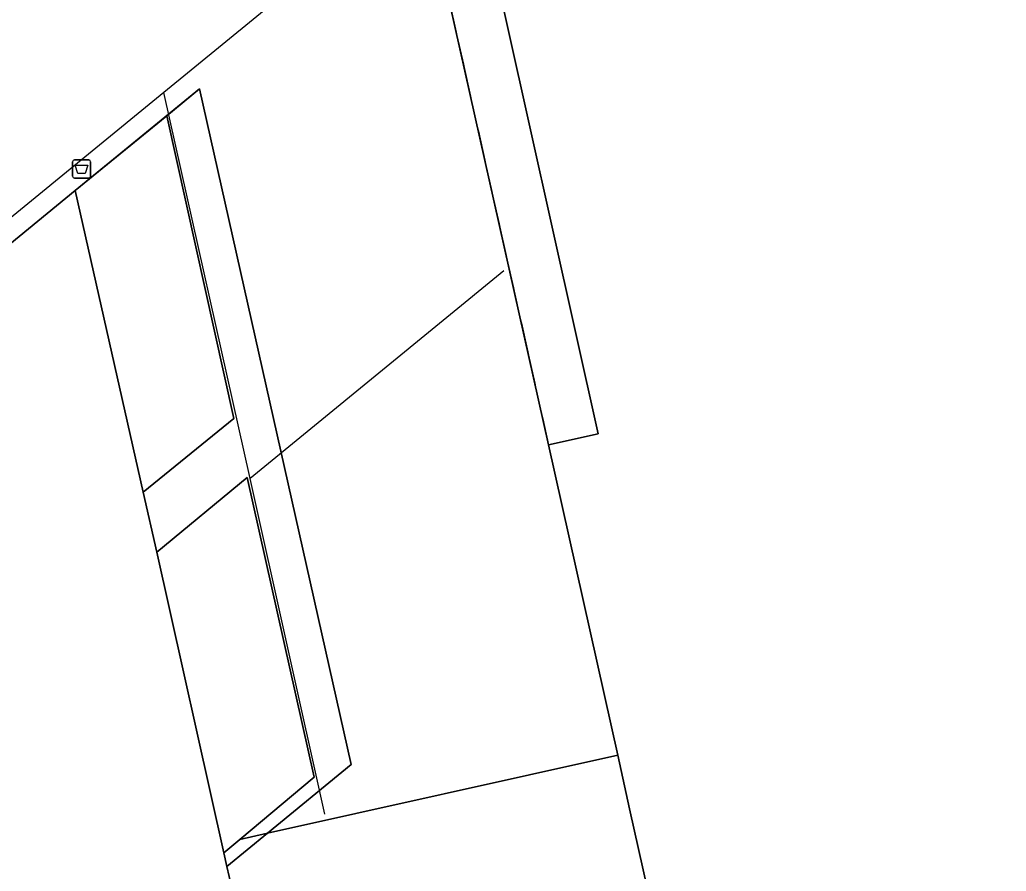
# Model space of a CAD drawing. Extents: x 160806 to 161707, y 383696 to 384148.
# Drawn here: x 161489.3 to 161543.6, y 383865.4 to 383912.2 of the extents above; entities that cross this region are included whole.
import ezdxf

# ---------------------------------------------------------------- set-up
doc = ezdxf.new("R2010")
doc.units = 0
for name, color, linetype in [('IMGEO_Afvalbak', 7, 'Continuous'), ('IMGEO_Erf', 7, 'Continuous'), ('IMGEO_Lijnafwatering', 7, 'Continuous'), ('IMGEO_Pand', 7, 'Continuous'), ('IMGEO_Pand_overbouw', 7, 'Continuous'), ('IMGEO_Rijbaan_lokaal_gesloten', 7, 'Continuous'), ('IMGEO_Voetgangersgebied_open', 7, 'Continuous'), ('IMGEO_Voetpad_open', 7, 'Continuous')]:
    doc.layers.add(name, color=color, linetype=linetype)

msp = doc.modelspace()

# ---------------------------------------------------------------- linework, layer by layer
at = {"layer": 'IMGEO_Afvalbak'}
for p, q in [((161492.238, 383903.599), (161492.238, 383904.399)), ((161492.238, 383904.399), (161492.238, 383903.599)), ((161492.338, 383904.499), (161493.128, 383904.499)), ((161493.128, 383904.499), (161492.338, 383904.499)), ((161493.228, 383904.399), (161493.228, 383903.599)), ((161493.228, 383903.599), (161493.228, 383904.399)), ((161493.128, 383903.499), (161492.338, 383903.499)), ((161492.338, 383903.499), (161493.128, 383903.499))]:
    msp.add_line(p, q, dxfattribs=at)
msp.add_lwpolyline([(161492.381, 383904.213), (161493.085, 383904.213), (161492.936, 383903.743), (161492.53, 383903.743), (161492.381, 383904.213)], dxfattribs=at)
for centre, start, end in [((161492.338, 383904.399), 90, 180), ((161492.338, 383904.399), 90, 180), ((161493.128, 383904.399), 0, 90), ((161493.128, 383904.399), 360, 90), ((161492.338, 383903.599), 180, 270), ((161492.338, 383903.599), 180, 270), ((161493.128, 383903.599), 270, 0), ((161493.128, 383903.599), 270, 0)]:
    msp.add_arc(centre, 0.1, start, end, dxfattribs=at)
at = {"layer": 'IMGEO_Erf'}
msp.add_lwpolyline([(161522.889, 383868.814), (161522.234, 383871.748), (161502.965, 383867.464), (161500.733, 383865.636), (161501.103, 383863.975), (161504.78, 383847.479), (161526.561, 383852.352)], close=True, dxfattribs=at)
at = {"layer": 'IMGEO_Lijnafwatering'}
for points in [[(161515.412, 383923.059), (161497.266, 383908.212)], [(161497.266, 383908.212), (161480.466, 383894.464)], [(161502.001, 383886.97), (161497.266, 383908.212)], [(161515.965, 383898.399), (161502.001, 383886.97)], [(161506.117, 383868.506), (161502.001, 383886.97)]]:
    msp.add_lwpolyline(points, dxfattribs=at)
at = {"layer": 'IMGEO_Pand'}
for points in [[(161539.638, 383935.367), (161532.156, 383929.275), (161531.72, 383931.221), (161514.903, 383917.532), (161521.152, 383889.432), (161518.425, 383888.826), (161522.234, 383871.748), (161522.889, 383868.814), (161526.561, 383852.352), (161548.06, 383857.157), (161555.04, 383858.718), (161562.148, 383860.307), (161569.113, 383861.863), (161576.544, 383863.524), (161577.028, 383863.632), (161563.33, 383924.497), (161562.871, 383924.395), (161556.299, 383953.974), (161555.972, 383953.708), (161543.162, 383943.281), (161544.114, 383939.013), (161542.463, 383937.675)], [(161468.392, 383879.273), (161466.655, 383877.86), (161465.897, 383881.096), (161452.306, 383869.965), (161454.649, 383859.314), (161454.467, 383859.266), (161459.23, 383837.816), (161459.371, 383837.315), (161459.571, 383837.36), (161474.936, 383840.799), (161489.445, 383844.046), (161504.78, 383847.479), (161501.103, 383863.975), (161500.733, 383865.636), (161500.564, 383866.393), (161496.865, 383882.93), (161496.125, 383886.224), (161492.387, 383902.807), (161472.218, 383886.284), (161472.911, 383882.95), (161471.213, 383881.568)]]:
    msp.add_lwpolyline(points, dxfattribs=at)
at = {"layer": 'IMGEO_Pand_overbouw'}
msp.add_lwpolyline([(161512.995, 383913.087), (161513.344, 383911.529), (161513.386, 383911.342), (161513.739, 383909.761), (161513.782, 383909.575), (161514.133, 383908.005), (161514.175, 383907.819), (161514.524, 383906.257), (161514.567, 383906.071), (161514.921, 383904.484), (161514.964, 383904.297), (161515.308, 383902.756), (161515.351, 383902.57), (161515.706, 383900.981), (161515.749, 383900.794), (161516.095, 383899.244), (161516.138, 383899.058), (161516.493, 383897.466), (161516.536, 383897.28), (161516.888, 383895.703), (161516.931, 383895.517), (161517.283, 383893.94), (161517.325, 383893.754), (161517.671, 383892.209), (161517.713, 383892.022), (161518.066, 383890.45), (161518.108, 383890.264), (161518.425, 383888.826), (161521.152, 383889.432), (161514.903, 383917.532)], dxfattribs=at)
msp.add_lwpolyline([(161492.387, 383902.807), (161496.125, 383886.224), (161496.865, 383882.93), (161500.564, 383866.393), (161500.733, 383865.636), (161507.57, 383871.236), (161499.226, 383908.41)], close=True, dxfattribs=at)
at = {"layer": 'IMGEO_Rijbaan_lokaal_gesloten'}
for points in [[(161497.417, 383906.928), (161492.387, 383902.807), (161496.125, 383886.224), (161501.117, 383890.281)], [(161505.523, 383870.545), (161501.838, 383887.03), (161496.865, 383882.93), (161500.564, 383866.393), (161501.449, 383867.127)]]:
    msp.add_lwpolyline(points, close=True, dxfattribs=at)
at = {"layer": 'IMGEO_Voetgangersgebied_open'}
msp.add_lwpolyline([(161454.649, 383859.314), (161452.306, 383869.965), (161465.897, 383881.096), (161472.218, 383886.284), (161492.387, 383902.807), (161497.417, 383906.928), (161499.226, 383908.41), (161507.57, 383871.236), (161502.965, 383867.464), (161522.234, 383871.748), (161518.425, 383888.826), (161511.932, 383917.834)], dxfattribs=at)
at = {"layer": 'IMGEO_Voetpad_open'}
msp.add_lwpolyline([(161542.463, 383937.675), (161544.114, 383939.013), (161543.162, 383943.281), (161524.957, 383928.451), (161525.203, 383927.357), (161524.849, 383927.077), (161524.603, 383928.164), (161518.722, 383923.384), (161518.924, 383922.501), (161518.585, 383922.232), (161518.377, 383923.091), (161512.48, 383918.284), (161512.682, 383917.413), (161512.33, 383917.119), (161512.128, 383917.99), (161511.932, 383917.834), (161518.425, 383888.826), (161521.152, 383889.432), (161514.903, 383917.532), (161531.72, 383931.221), (161532.156, 383929.275), (161539.638, 383935.367)], dxfattribs=at)
for points in [[(161497.417, 383906.928), (161501.117, 383890.281), (161496.125, 383886.224), (161496.865, 383882.93), (161501.838, 383887.03), (161505.523, 383870.545), (161501.449, 383867.127), (161502.965, 383867.464), (161507.57, 383871.236), (161499.226, 383908.41)], [(161502.965, 383867.464), (161501.449, 383867.127), (161500.564, 383866.393), (161500.733, 383865.636)]]:
    msp.add_lwpolyline(points, close=True, dxfattribs=at)

doc.saveas('drawing.dxf')
